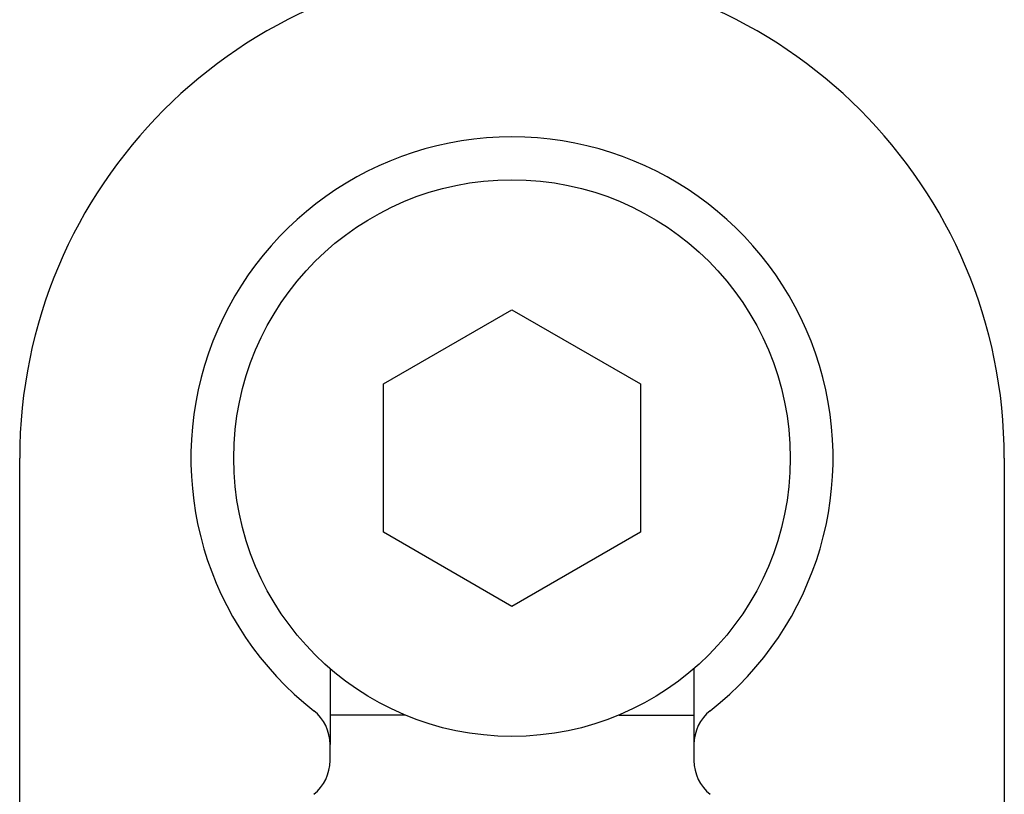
# Model space of a CAD drawing. Extents: x 1107 to 4046, y 937 to 3355.
# Tile 339 of 656: x 2099 to 2122, y 2617 to 2635. Entities that reach past the tile are written whole.
import ezdxf

# ---------------------------------------------------------------- set-up
doc = ezdxf.new("R2010")
doc.units = 0
doc.layers.add('KF_VIDA_L___C_REAR', color=7, linetype='CONTINUOUS')

# ---------------------------------------------------------------- blocks, each defined once
blk = doc.blocks.new('KF_VIDA_L___C_REAR')
at = {"layer": 'KF_VIDA_L___C_REAR'}
for p, q in [((-79.5, 937.732051), (-76.5, 939.464102)), ((-76.5, 939.464102), (-73.5, 937.732051)), ((-79.5, 934.267949), (-79.5, 937.732051)), ((-73.5, 937.732051), (-73.5, 934.267949)), ((-88, 911.75), (-88, 936)), ((-65, 936), (-65, 911.75)), ((-76.5, 932.535898), (-79.5, 934.267949)), ((-73.5, 934.267949), (-76.5, 932.535898)), ((-80.75, 931.081921), (-80.75, 929.315129)), ((-72.25, 931.081921), (-72.25, 929.315129)), ((-79, 930), (-80.75, 930)), ((-74, 930), (-72.25, 930)), ((-80.75, 928.934871), (-80.75, 929.315129)), ((-72.25, 929.315129), (-72.25, 928.934871))]:
    blk.add_line(p, q, dxfattribs=at)
blk.add_circle((-76.5, 936), 6.5, dxfattribs=at)
for centre, radius, start, end in [((-76.5, 936), 11.5, 0, 180), ((-76.5, 936), 7.5, 308.1445131, 231.8554869), ((-81.75, 929.315129), 1, 0, 51.8554869), ((-71.25, 929.315129), 1, 128.1445131, 180), ((-81.75, 928.934871), 1, 308.1445131, 0), ((-71.25, 928.934871), 1, 180, 231.8554869)]:
    blk.add_arc(centre, radius, start, end, dxfattribs=at)

msp = doc.modelspace()

# ---------------------------------------------------------------- block references
at = {"layer": 'KF_VIDA_L___C_REAR'}
msp.add_blockref('KF_VIDA_L___C_REAR', (2186.979, 1689.213), dxfattribs=at)

doc.saveas('drawing.dxf')
